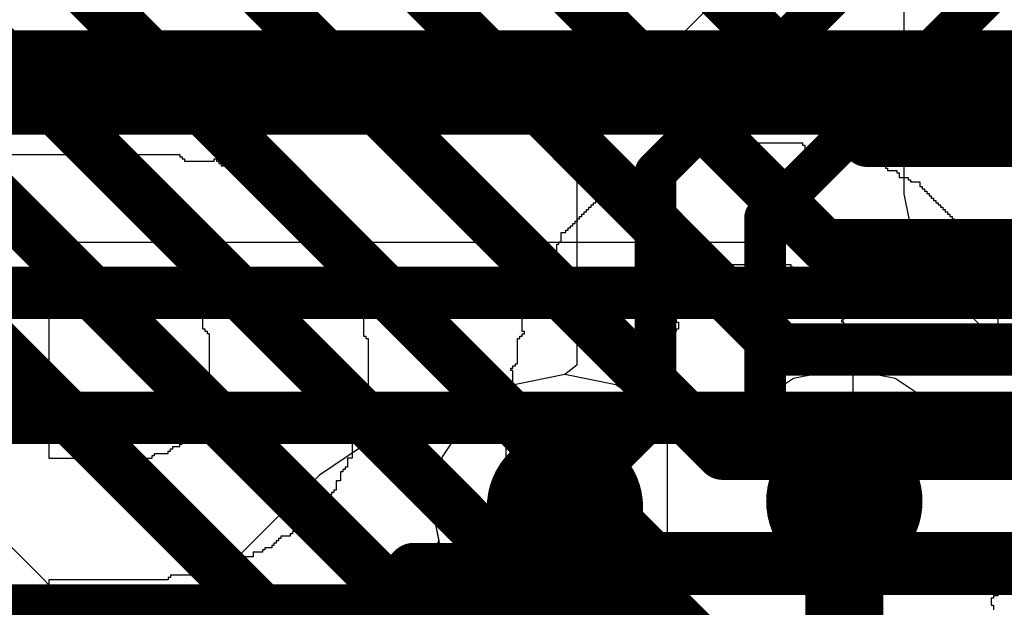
# Model space of a CAD drawing. Header units: millimetres. Extents: x -2 to 68, y -2 to 27.4.
# Tile 283 of 594: x 34.5 to 36.4, y 1 to 2.1. Entities that reach past the tile are written whole.
import ezdxf

# ---------------------------------------------------------------- set-up
doc = ezdxf.new("R2010")
doc.units = ezdxf.units.MM
for name, color, linetype in [('BottomLayer', 5, 'Continuous'), ('DrillGuide', 244, 'Continuous'), ('MidLayer1', 16, 'Continuous'), ('MidLayer2', 76, 'Continuous'), ('MidLayer3', 90, 'Continuous'), ('MidLayer6', 216, 'Continuous'), ('MultiLayer', 9, 'Continuous'), ('TopLayer', 1, 'Continuous'), ('TopOverlay', 2, 'Continuous'), ('ViaHoleLayer', 16, 'Continuous')]:
    doc.layers.add(name, color=color, linetype=linetype)

msp = doc.modelspace()

# ---------------------------------------------------------------- linework, layer by layer
at = {"layer": 'BottomLayer'}
msp.add_line((33.7573, 1.8463), (35.1708, 0.4329), dxfattribs=at)
at = {"layer": 'BottomLayer', "const_width": 0.1}
for points in [[(35.3376, 2.6874), (36.125, 1.9)], [(35.1376, 2.6046), (36.0422, 1.7)], [(34.9376, 2.5217), (35.9593, 1.5)], [(34.7376, 2.4098), (35.8474, 1.3)], [(34.5376, 2.2751), (35.7126, 1.1)], [(34.3376, 2.1922), (35.6298, 0.9)], [(34.1376, 2.1094), (35.547, 0.7)], [(33.9376, 2.0265), (35.4641, 0.5)], [(36.125, 1.9), (43.2926, 1.9)], [(36.0422, 1.7), (43.7804, 1.7)], [(35.9593, 1.5), (44.1461, 1.5)], [(35.8474, 1.3), (44.2517, 1.3)], [(35.7126, 1.1), (44.9174, 1.1)]]:
    msp.add_lwpolyline(points, dxfattribs=at)
at = {"layer": 'BottomLayer', "const_width": 0.05}
for points in [[(36.1, 1.9, 1), (36.15, 1.9, 1)], [(36.1, 1.9, 1), (36.15, 1.9, 1)], [(36.0172, 1.7, 1), (36.0672, 1.7, 1)], [(36.0172, 1.7, 1), (36.0672, 1.7, 1)], [(35.9343, 1.5, 1), (35.9843, 1.5, 1)], [(35.9343, 1.5, 1), (35.9843, 1.5, 1)], [(35.8224, 1.3, 1), (35.8724, 1.3, 1)], [(35.8224, 1.3, 1), (35.8724, 1.3, 1)], [(35.6877, 1.1, 1), (35.7376, 1.1, 1)], [(35.6877, 1.1, 1), (35.7376, 1.1, 1)]]:
    msp.add_lwpolyline(points, format="xyb", close=True, dxfattribs=at)
at = {"layer": 'DrillGuide', "const_width": 0.05}
for points in [[(35.52, 1.197, 1), (35.57, 1.197, 1)], [(36.056, 1.209, 1), (36.106, 1.209, 1)]]:
    msp.add_lwpolyline(points, format="xyb", close=True, dxfattribs=at)
at = {"layer": 'MidLayer1'}
for p, q in [((36.081, 1.4639), (35.9835, 1.4445)), ((36.1785, 1.4445), (36.081, 1.4639)), ((35.545, 1.4519), (35.4475, 1.4325)), ((35.6425, 1.4325), (35.545, 1.4519)), ((35.9835, 1.4445), (35.9008, 1.3892)), ((36.2612, 1.3892), (36.1785, 1.4445)), ((35.4475, 1.4325), (35.3648, 1.3772)), ((35.7252, 1.3772), (35.6425, 1.4325)), ((35.9008, 1.3892), (35.8854, 1.3662)), ((36.2827, 1.3571), (36.2612, 1.3892)), ((35.3648, 1.3772), (35.3095, 1.2945)), ((35.7366, 1.3603), (35.7252, 1.3772)), ((35.8854, 1.3662), (35.7366, 1.3603)), ((36.4246, 1.3465), (36.2827, 1.3571)), ((35.3095, 1.2945), (35.2901, 1.197)), ((35.2901, 1.197), (35.3095, 1.0995)), ((35.3095, 1.0995), (35.3648, 1.0168)), ((35.3648, 1.0168), (35.3666, 1.0156)), ((35.3666, 1.0156), (35.3666, 0.8916))]:
    msp.add_line(p, q, dxfattribs=at)
for points, const_width in [([(35.47, 1.197, 1), (35.62, 1.197, 1)], 0.15), ([(36.006, 1.209, 1), (36.156, 1.209, 1)], 0.15), ([(35.5075, 1.197, 1), (35.5825, 1.197, 1)], 0.075), ([(36.0435, 1.209, 1), (36.1185, 1.209, 1)], 0.075)]:
    msp.add_lwpolyline(points, format="xyb", close=True, dxfattribs=dict(at, const_width=const_width))
at = {"layer": 'MidLayer1', "const_width": 0.15}
for points in [[(35.545, 0.706), (35.545, 1.197)], [(36.081, 0.718), (36.081, 1.209)]]:
    msp.add_lwpolyline(points, dxfattribs=at)
at = {"layer": 'MidLayer2', "const_width": 0.1}
for points in [[(34.1894, 1.9904), (37.1943, 1.9904)], [(33.8638, 1.6088), (36.8072, 1.6088)], [(33.7644, 1.3689), (36.7078, 1.3689)], [(32.397, 1), (35.743, 1)], [(35.743, 1), (36.081, 0.662)]]:
    msp.add_lwpolyline(points, dxfattribs=at)
at = {"layer": 'MidLayer2', "const_width": 0.05}
msp.add_lwpolyline([(35.718, 1, 1), (35.768, 1, 1)], format="xyb", close=True, dxfattribs=at)
msp.add_lwpolyline([(35.718, 1, 1), (35.768, 1, 1)], format="xyb", close=True, dxfattribs=at)
at = {"layer": 'MidLayer3'}
for p, q in [((36.1954, 2.2651), (36.1954, 1.7983)), ((36.1954, 1.7983), (36.2148, 1.7008)), ((36.2148, 1.7008), (36.2701, 1.6181)), ((36.2701, 1.6181), (36.7431, 1.1451))]:
    msp.add_line(p, q, dxfattribs=at)
at = {"layer": 'MidLayer6'}
for p, q in [((33.2385, 1.706), (38.6993, 1.706)), ((35.2542, 1.3341), (35.1566, 1.3147)), ((37.6713, 1.3341), (35.2542, 1.3341)), ((35.1566, 1.3147), (35.0739, 1.2594)), ((35.0739, 1.2594), (34.5694, 0.7549))]:
    msp.add_line(p, q, dxfattribs=at)
for points, const_width in [([(33.1119, 2.0119), (38.6993, 2.0119)], 0.2), ([(34.675, 0.5), (35.2542, 1.0792)], 0.1), ([(35.2542, 1.0792), (37.6713, 1.0792)], 0.1)]:
    msp.add_lwpolyline(points, dxfattribs=dict(at, const_width=const_width))
at = {"layer": 'MidLayer6', "const_width": 0.05}
msp.add_lwpolyline([(35.2292, 1.0792, 1), (35.2792, 1.0792, 1)], format="xyb", close=True, dxfattribs=at)
msp.add_lwpolyline([(35.2292, 1.0792, 1), (35.2792, 1.0792, 1)], format="xyb", close=True, dxfattribs=at)
at = {"layer": 'MultiLayer', "const_width": 0.15}
for points in [[(35.47, 1.197, 1), (35.62, 1.197, 1)], [(36.006, 1.209, 1), (36.156, 1.209, 1)]]:
    msp.add_lwpolyline(points, format="xyb", close=True, dxfattribs=at)
at = {"layer": 'TopLayer'}
for p, q in [((36.7756, 3.1104), (35.6118, 1.9467)), ((35.6118, 1.9467), (35.5675, 1.8395)), ((35.5675, 1.8395), (35.5675, 1.4703)), ((35.5675, 1.4703), (35.545, 1.4519)), ((35.545, 1.4519), (35.4475, 1.4325)), ((35.4475, 1.4325), (35.3648, 1.3772)), ((35.3648, 1.3772), (35.3095, 1.2945)), ((35.3095, 1.2945), (35.2901, 1.197)), ((35.2901, 1.197), (35.3028, 1.1332)), ((35.3028, 1.1332), (35.2472, 1.0351)), ((35.2472, 1.0351), (35.2191, 1.0062)), ((35.2191, 1.0062), (31.9738, 1.0062))]:
    msp.add_line(p, q, dxfattribs=at)
at = {"layer": 'TopLayer', "const_width": 0.08}
for points in [[(35.719, 1.8395), (38.122, 4.2425)], [(35.929, 1.7525), (38.332, 4.1555)], [(35.719, 1.378), (35.719, 1.8395)], [(35.929, 1.361), (35.929, 1.7525)], [(35.545, 1.204), (35.719, 1.378)], [(35.929, 1.361), (36.081, 1.209)], [(35.545, 1.197), (35.545, 1.204)]]:
    msp.add_lwpolyline(points, dxfattribs=at)
at = {"layer": 'TopLayer'}
for points, const_width in [([(35.699, 1.8395, 1), (35.739, 1.8395, 1)], 0.04), ([(35.699, 1.8395, 1), (35.739, 1.8395, 1)], 0.04), ([(35.909, 1.7525, 1), (35.949, 1.7525, 1)], 0.04), ([(35.909, 1.7525, 1), (35.949, 1.7525, 1)], 0.04), ([(35.699, 1.378, 1), (35.739, 1.378, 1)], 0.04), ([(35.699, 1.378, 1), (35.739, 1.378, 1)], 0.04), ([(35.909, 1.361, 1), (35.949, 1.361, 1)], 0.04), ([(35.909, 1.361, 1), (35.949, 1.361, 1)], 0.04), ([(35.47, 1.197, 1), (35.62, 1.197, 1)], 0.15), ([(36.006, 1.209, 1), (36.156, 1.209, 1)], 0.15), ([(36.061, 1.209, 1), (36.101, 1.209, 1)], 0.04), ([(35.525, 1.204, 1), (35.565, 1.204, 1)], 0.04), ([(35.525, 1.204, 1), (35.565, 1.204, 1)], 0.04), ([(35.525, 1.197, 1), (35.565, 1.197, 1)], 0.04)]:
    msp.add_lwpolyline(points, format="xyb", close=True, dxfattribs=dict(at, const_width=const_width))
at = {"layer": 'TopOverlay'}
for p, q in [((35.8334, 1.883), (35.8334, 1.8918)), ((35.8334, 1.8918), (35.8378, 1.8918)), ((35.8378, 1.8918), (35.8378, 1.8962)), ((35.8378, 1.8962), (36.001, 1.8962)), ((36.001, 1.8962), (36.001, 1.8918)), ((36.001, 1.8918), (36.0054, 1.8918)), ((36.0054, 1.8918), (36.0054, 1.883)), ((34.2724, 1.8741), (34.8059, 1.8741)), ((34.8059, 1.8741), (34.8059, 1.8697)), ((35.7408, 1.8653), (35.7408, 1.8741)), ((35.7408, 1.8741), (35.7805, 1.8741)), ((35.7805, 1.8741), (35.7805, 1.8785)), ((35.7805, 1.8785), (35.7849, 1.8785)), ((35.7849, 1.8785), (35.7849, 1.883)), ((35.7849, 1.883), (35.8334, 1.883)), ((36.0054, 1.883), (36.0671, 1.883)), ((36.0671, 1.883), (36.0671, 1.8741)), ((36.0671, 1.8741), (36.1068, 1.8741)), ((36.1068, 1.8741), (36.1068, 1.8697)), ((34.8059, 1.8697), (34.8103, 1.8697)), ((34.8103, 1.8697), (34.8103, 1.8653)), ((34.8103, 1.8653), (34.8148, 1.8653)), ((34.8148, 1.8653), (34.8148, 1.8609)), ((34.8148, 1.8609), (34.8721, 1.8609)), ((34.8721, 1.8609), (34.8721, 1.8653)), ((34.8721, 1.8653), (34.8765, 1.8653)), ((34.8765, 1.8653), (34.8765, 1.8609)), ((34.8765, 1.8609), (34.8809, 1.8609)), ((34.8809, 1.8609), (34.8809, 1.8565)), ((34.8809, 1.8565), (34.8853, 1.8565)), ((34.8853, 1.8565), (34.8853, 1.8521)), ((34.8853, 1.8521), (34.9118, 1.8521)), ((34.9118, 1.8521), (34.9118, 1.8477)), ((35.6879, 1.8433), (35.6879, 1.8521)), ((35.6879, 1.8521), (35.7188, 1.8521)), ((35.7188, 1.8521), (35.7188, 1.8609)), ((35.7188, 1.8609), (35.7364, 1.8609)), ((35.7364, 1.8609), (35.7364, 1.8653)), ((35.7364, 1.8653), (35.7408, 1.8653)), ((36.1068, 1.8697), (36.1112, 1.8697)), ((36.1112, 1.8697), (36.1112, 1.8653)), ((36.1112, 1.8653), (36.1156, 1.8653)), ((36.1156, 1.8653), (36.1156, 1.8609)), ((36.1156, 1.8609), (36.1289, 1.8609)), ((36.1289, 1.8609), (36.1289, 1.8653)), ((36.1289, 1.8653), (36.1333, 1.8653)), ((36.1333, 1.8653), (36.1333, 1.8609)), ((36.1333, 1.8609), (36.1421, 1.8609)), ((36.1421, 1.8609), (36.1421, 1.8521)), ((36.1421, 1.8521), (36.1597, 1.8521)), ((36.1597, 1.8521), (36.1597, 1.8477)), ((34.9118, 1.8477), (34.9162, 1.8477)), ((34.9162, 1.8477), (34.9162, 1.8433)), ((34.9162, 1.8433), (34.9206, 1.8433)), ((34.9206, 1.8433), (34.9206, 1.8389)), ((34.9206, 1.8389), (34.9294, 1.8389)), ((34.9294, 1.8389), (34.9294, 1.8433)), ((34.9294, 1.8433), (34.9426, 1.8433)), ((34.9426, 1.8433), (34.9426, 1.8389)), ((34.9426, 1.8389), (34.947, 1.8389)), ((34.947, 1.8389), (34.947, 1.83)), ((35.6614, 1.83), (35.6614, 1.8344)), ((35.6614, 1.8344), (35.6658, 1.8344)), ((35.6658, 1.8344), (35.6658, 1.8389)), ((35.6658, 1.8389), (35.6702, 1.8389)), ((35.6702, 1.8389), (35.6702, 1.8433)), ((35.6702, 1.8433), (35.6879, 1.8433)), ((36.1597, 1.8477), (36.1641, 1.8477)), ((36.1641, 1.8477), (36.1641, 1.8433)), ((36.1641, 1.8433), (36.1818, 1.8433)), ((36.1818, 1.8433), (36.1818, 1.8389)), ((36.1818, 1.8389), (36.1862, 1.8389)), ((36.1862, 1.8389), (36.1862, 1.83)), ((34.947, 1.83), (34.9647, 1.83)), ((34.9647, 1.83), (34.9647, 1.8256)), ((34.9647, 1.8256), (34.9691, 1.8256)), ((34.9691, 1.8256), (34.9691, 1.8212)), ((34.9691, 1.8212), (34.9867, 1.8212)), ((34.9867, 1.8212), (34.9867, 1.8124)), ((35.635, 1.8124), (35.635, 1.8212)), ((35.635, 1.8212), (35.6526, 1.8212)), ((35.6526, 1.8212), (35.6526, 1.8256)), ((35.6526, 1.8256), (35.657, 1.8256)), ((35.657, 1.8256), (35.657, 1.83)), ((35.657, 1.83), (35.6614, 1.83)), ((36.1862, 1.83), (36.2038, 1.83)), ((36.2038, 1.83), (36.2038, 1.8256)), ((36.2038, 1.8256), (36.2082, 1.8256)), ((36.2082, 1.8256), (36.2082, 1.8212)), ((36.2082, 1.8212), (36.2259, 1.8212)), ((36.2259, 1.8212), (36.2259, 1.8124)), ((34.9867, 1.8124), (34.9911, 1.8124)), ((34.9911, 1.8124), (34.9911, 1.808)), ((34.9911, 1.808), (35.0088, 1.808)), ((35.0088, 1.808), (35.0088, 1.8036)), ((35.0088, 1.8036), (35.0132, 1.8036)), ((35.0132, 1.8036), (35.0132, 1.7992)), ((35.0132, 1.7992), (35.0176, 1.7992)), ((35.0176, 1.7992), (35.0176, 1.7948)), ((35.0176, 1.7948), (35.022, 1.7948)), ((35.022, 1.7948), (35.022, 1.7903)), ((35.6129, 1.7903), (35.6129, 1.7948)), ((35.6129, 1.7948), (35.6173, 1.7948)), ((35.6173, 1.7948), (35.6173, 1.7992)), ((35.6173, 1.7992), (35.6217, 1.7992)), ((35.6217, 1.7992), (35.6217, 1.8036)), ((35.6217, 1.8036), (35.6261, 1.8036)), ((35.6261, 1.8036), (35.6261, 1.808)), ((35.6261, 1.808), (35.6306, 1.808)), ((35.6306, 1.808), (35.6306, 1.8124)), ((35.6306, 1.8124), (35.635, 1.8124)), ((36.2259, 1.8124), (36.2303, 1.8124)), ((36.2303, 1.8124), (36.2303, 1.808)), ((36.2303, 1.808), (36.2347, 1.808)), ((36.2347, 1.808), (36.2347, 1.8036)), ((36.2347, 1.8036), (36.2391, 1.8036)), ((36.2391, 1.8036), (36.2391, 1.7992)), ((36.2391, 1.7992), (36.2435, 1.7992)), ((36.2435, 1.7992), (36.2435, 1.7948)), ((36.2435, 1.7948), (36.2479, 1.7948)), ((36.2479, 1.7948), (36.2479, 1.7903)), ((35.022, 1.7903), (35.0352, 1.7903)), ((35.0352, 1.7903), (35.0352, 1.7859)), ((35.0352, 1.7859), (35.0397, 1.7859)), ((35.0397, 1.7859), (35.0397, 1.7815)), ((35.0397, 1.7815), (35.0441, 1.7815)), ((35.0441, 1.7815), (35.0441, 1.7771)), ((35.0441, 1.7771), (35.0485, 1.7771)), ((35.0485, 1.7771), (35.0485, 1.7727)), ((35.5953, 1.7727), (35.5953, 1.7771)), ((35.5953, 1.7771), (35.5997, 1.7771)), ((35.5997, 1.7771), (35.5997, 1.7815)), ((35.5997, 1.7815), (35.6041, 1.7815)), ((35.6041, 1.7815), (35.6041, 1.7859)), ((35.6041, 1.7859), (35.6085, 1.7859)), ((35.6085, 1.7859), (35.6085, 1.7903)), ((35.6085, 1.7903), (35.6129, 1.7903)), ((36.2479, 1.7903), (36.2523, 1.7903)), ((36.2523, 1.7903), (36.2523, 1.7859)), ((36.2523, 1.7859), (36.2567, 1.7859)), ((36.2567, 1.7859), (36.2567, 1.7815)), ((36.2567, 1.7815), (36.2611, 1.7815)), ((36.2611, 1.7815), (36.2611, 1.7771)), ((36.2611, 1.7771), (36.2656, 1.7771)), ((36.2656, 1.7771), (36.2656, 1.7727)), ((35.0485, 1.7727), (35.0529, 1.7727)), ((35.0529, 1.7727), (35.0529, 1.7683)), ((35.0529, 1.7683), (35.0573, 1.7683)), ((35.0573, 1.7683), (35.0573, 1.7639)), ((35.0573, 1.7639), (35.0617, 1.7639)), ((35.0617, 1.7639), (35.0617, 1.7595)), ((35.0617, 1.7595), (35.0661, 1.7595)), ((35.0661, 1.7595), (35.0661, 1.7551)), ((35.5776, 1.7551), (35.5776, 1.7595)), ((35.5776, 1.7595), (35.582, 1.7595)), ((35.582, 1.7595), (35.582, 1.7639)), ((35.582, 1.7639), (35.5865, 1.7639)), ((35.5865, 1.7639), (35.5865, 1.7683)), ((35.5865, 1.7683), (35.5909, 1.7683)), ((35.5909, 1.7683), (35.5909, 1.7727)), ((35.5909, 1.7727), (35.5953, 1.7727)), ((36.2656, 1.7727), (36.27, 1.7727)), ((36.27, 1.7727), (36.27, 1.7683)), ((36.27, 1.7683), (36.2744, 1.7683)), ((36.2744, 1.7683), (36.2744, 1.7639)), ((36.2744, 1.7639), (36.2788, 1.7639)), ((36.2788, 1.7639), (36.2788, 1.7595)), ((36.2788, 1.7595), (36.2832, 1.7595)), ((36.2832, 1.7595), (36.2832, 1.7551)), ((35.0661, 1.7551), (35.0705, 1.7551)), ((35.0705, 1.7551), (35.0705, 1.7507)), ((35.0705, 1.7507), (35.0749, 1.7507)), ((35.0749, 1.7507), (35.0749, 1.7463)), ((35.0749, 1.7463), (35.0793, 1.7463)), ((35.0793, 1.7463), (35.0793, 1.7418)), ((35.0793, 1.7418), (35.0838, 1.7418)), ((35.0838, 1.7418), (35.0838, 1.7374)), ((35.56, 1.7374), (35.56, 1.7418)), ((35.56, 1.7418), (35.5644, 1.7418)), ((35.5644, 1.7418), (35.5644, 1.7463)), ((35.5644, 1.7463), (35.5688, 1.7463)), ((35.5688, 1.7463), (35.5688, 1.7507)), ((35.5688, 1.7507), (35.5732, 1.7507)), ((35.5732, 1.7507), (35.5732, 1.7551)), ((35.5732, 1.7551), (35.5776, 1.7551)), ((36.2832, 1.7551), (36.2876, 1.7551)), ((36.2876, 1.7551), (36.2876, 1.7507)), ((36.2876, 1.7507), (36.292, 1.7507)), ((36.292, 1.7507), (36.292, 1.7463)), ((36.292, 1.7463), (36.3008, 1.7463)), ((36.3008, 1.7463), (36.3008, 1.7286)), ((35.0838, 1.7374), (35.0882, 1.7374)), ((35.0882, 1.7374), (35.0882, 1.733)), ((35.0882, 1.733), (35.0926, 1.733)), ((35.0926, 1.733), (35.0926, 1.7198)), ((35.0926, 1.7198), (35.097, 1.7198)), ((35.097, 1.7198), (35.097, 1.7154)), ((35.538, 1.7066), (35.538, 1.7242)), ((35.538, 1.7242), (35.5468, 1.7242)), ((35.5468, 1.7242), (35.5468, 1.7286)), ((35.5468, 1.7286), (35.5512, 1.7286)), ((35.5512, 1.7286), (35.5512, 1.733)), ((35.5512, 1.733), (35.5556, 1.733)), ((35.5556, 1.733), (35.5556, 1.7374)), ((35.5556, 1.7374), (35.56, 1.7374)), ((36.3008, 1.7286), (36.3052, 1.7286)), ((36.3052, 1.7286), (36.3052, 1.7242)), ((36.3052, 1.7242), (36.3097, 1.7242)), ((36.3097, 1.7242), (36.3097, 1.7198)), ((36.3097, 1.7198), (36.3141, 1.7198)), ((36.3141, 1.7198), (36.3141, 1.7154)), ((35.097, 1.7154), (35.1014, 1.7154)), ((35.1014, 1.7154), (35.1014, 1.711)), ((35.1014, 1.711), (35.1058, 1.711)), ((35.1058, 1.711), (35.1058, 1.7066)), ((35.1058, 1.7066), (35.1102, 1.7066)), ((35.1102, 1.7066), (35.1102, 1.7022)), ((35.1102, 1.7022), (35.1146, 1.7022)), ((35.1146, 1.7022), (35.1146, 1.6845)), ((35.5291, 1.6845), (35.5291, 1.7022)), ((35.5291, 1.7022), (35.5335, 1.7022)), ((35.5335, 1.7022), (35.5335, 1.7066)), ((35.5335, 1.7066), (35.538, 1.7066)), ((36.3141, 1.7154), (36.3185, 1.7154)), ((36.3185, 1.7154), (36.3185, 1.711)), ((36.3185, 1.711), (36.3229, 1.711)), ((36.3229, 1.711), (36.3229, 1.6933)), ((35.1146, 1.6845), (35.1234, 1.6845)), ((35.1234, 1.6845), (35.1234, 1.6801)), ((35.5203, 1.6801), (35.5203, 1.6845)), ((35.5203, 1.6845), (35.5291, 1.6845)), ((36.3229, 1.6933), (36.3317, 1.6933)), ((36.3317, 1.6933), (36.3317, 1.6757)), ((35.1234, 1.6801), (35.1278, 1.6801)), ((35.1278, 1.6801), (35.1278, 1.6625)), ((35.1278, 1.6625), (35.1323, 1.6625)), ((35.1323, 1.6625), (35.1323, 1.6581)), ((35.5071, 1.6536), (35.5071, 1.6713)), ((35.5071, 1.6713), (35.5159, 1.6713)), ((35.5159, 1.6713), (35.5159, 1.6801)), ((35.5159, 1.6801), (35.5203, 1.6801)), ((35.9789, 1.6625), (35.8599, 1.6625)), ((35.8599, 1.6625), (35.8599, 1.6581)), ((35.9789, 1.6581), (35.9789, 1.6625)), ((36.3317, 1.6757), (36.3361, 1.6757)), ((36.3361, 1.6757), (36.3361, 1.6713)), ((36.3361, 1.6713), (36.3405, 1.6713)), ((36.3405, 1.6713), (36.3405, 1.6669)), ((36.3405, 1.6669), (36.3449, 1.6669)), ((36.3449, 1.6669), (36.3449, 1.6536)), ((35.1323, 1.6581), (35.1367, 1.6581)), ((35.1367, 1.6581), (35.1367, 1.6316)), ((35.4939, 1.636), (35.4939, 1.6448)), ((35.4939, 1.6448), (35.4983, 1.6448)), ((35.4983, 1.6448), (35.4983, 1.6492)), ((35.4983, 1.6492), (35.5027, 1.6492)), ((35.5027, 1.6492), (35.5027, 1.6536)), ((35.5027, 1.6536), (35.5071, 1.6536)), ((35.8246, 1.6448), (35.8202, 1.6448)), ((35.8202, 1.6448), (35.8202, 1.6404)), ((35.8334, 1.6492), (35.8246, 1.6492)), ((35.8246, 1.6492), (35.8246, 1.6448)), ((35.8378, 1.6536), (35.8334, 1.6536)), ((35.8334, 1.6536), (35.8334, 1.6492)), ((35.8378, 1.6492), (35.8378, 1.6536)), ((35.851, 1.6492), (35.8378, 1.6492)), ((35.8555, 1.6536), (35.851, 1.6536)), ((35.851, 1.6536), (35.851, 1.6492)), ((35.8599, 1.6581), (35.8555, 1.6581)), ((35.8555, 1.6581), (35.8555, 1.6536)), ((35.9833, 1.6581), (35.9789, 1.6581)), ((35.9833, 1.6536), (35.9833, 1.6581)), ((35.9877, 1.6536), (35.9833, 1.6536)), ((35.9877, 1.6492), (35.9877, 1.6536)), ((36.001, 1.6492), (35.9877, 1.6492)), ((36.0098, 1.6536), (36.001, 1.6536)), ((36.001, 1.6536), (36.001, 1.6492)), ((36.0098, 1.6492), (36.0098, 1.6536)), ((36.0142, 1.6492), (36.0098, 1.6492)), ((36.0142, 1.6448), (36.0142, 1.6492)), ((36.0186, 1.6448), (36.0142, 1.6448)), ((36.0186, 1.6404), (36.0186, 1.6448)), ((36.3449, 1.6536), (36.3493, 1.6536)), ((36.3493, 1.6536), (36.3493, 1.6492)), ((36.3493, 1.6492), (36.3537, 1.6492)), ((36.3537, 1.6492), (36.3537, 1.6228)), ((34.753, 1.6404), (34.5546, 1.6404)), ((34.5546, 1.6404), (34.5546, 1.3406)), ((34.753, 1.636), (34.753, 1.6404)), ((34.7574, 1.636), (34.753, 1.636)), ((34.7574, 1.6316), (34.7574, 1.636)), ((34.7618, 1.6316), (34.7574, 1.6316)), ((34.7618, 1.6272), (34.7618, 1.6316)), ((34.7707, 1.6272), (34.7618, 1.6272)), ((34.7839, 1.6316), (34.7707, 1.6316)), ((34.7707, 1.6316), (34.7707, 1.6272)), ((34.7839, 1.6272), (34.7839, 1.6316)), ((34.7883, 1.6272), (34.7839, 1.6272)), ((34.7883, 1.6184), (34.7883, 1.6272)), ((35.1367, 1.6316), (35.1411, 1.6316)), ((35.1411, 1.6316), (35.1411, 1.6272)), ((35.1411, 1.6272), (35.1455, 1.6272)), ((35.1455, 1.6272), (35.1455, 1.6228)), ((35.4983, 1.636), (35.4939, 1.636)), ((35.4983, 1.6228), (35.4983, 1.636)), ((35.8069, 1.6272), (35.8025, 1.6272)), ((35.8025, 1.6272), (35.8025, 1.6228)), ((35.8114, 1.6316), (35.8069, 1.6316)), ((35.8069, 1.6316), (35.8069, 1.6272)), ((35.8158, 1.636), (35.8114, 1.636)), ((35.8114, 1.636), (35.8114, 1.6316)), ((35.8202, 1.6404), (35.8158, 1.6404)), ((35.8158, 1.6404), (35.8158, 1.636)), ((36.023, 1.6404), (36.0186, 1.6404)), ((36.023, 1.636), (36.023, 1.6404)), ((36.0274, 1.636), (36.023, 1.636)), ((36.0274, 1.6316), (36.0274, 1.636)), ((36.0407, 1.6316), (36.0274, 1.6316)), ((36.0407, 1.6272), (36.0407, 1.6316)), ((36.0451, 1.6272), (36.0407, 1.6272)), ((36.0451, 1.6228), (36.0451, 1.6272)), ((34.8059, 1.6184), (34.7883, 1.6184)), ((34.8059, 1.614), (34.8059, 1.6184)), ((34.8103, 1.614), (34.8059, 1.614)), ((34.8103, 1.6095), (34.8103, 1.614)), ((34.8148, 1.6095), (34.8103, 1.6095)), ((34.8148, 1.6051), (34.8148, 1.6095)), ((35.1455, 1.6228), (35.1499, 1.6228)), ((35.1499, 1.6184), (35.1455, 1.6184)), ((35.1455, 1.6184), (35.1455, 1.6007)), ((35.1499, 1.6228), (35.1499, 1.6184)), ((35.485, 1.6007), (35.485, 1.6184)), ((35.485, 1.6184), (35.4939, 1.6184)), ((35.4939, 1.6184), (35.4939, 1.6228)), ((35.4939, 1.6228), (35.4983, 1.6228)), ((35.7893, 1.6095), (35.7849, 1.6095)), ((35.7849, 1.6095), (35.7849, 1.6051)), ((35.7937, 1.614), (35.7893, 1.614)), ((35.7893, 1.614), (35.7893, 1.6095)), ((35.7981, 1.6184), (35.7937, 1.6184)), ((35.7937, 1.6184), (35.7937, 1.614)), ((35.8025, 1.6228), (35.7981, 1.6228)), ((35.7981, 1.6228), (35.7981, 1.6184)), ((36.0495, 1.6228), (36.0451, 1.6228)), ((36.0495, 1.6184), (36.0495, 1.6228)), ((36.0583, 1.6184), (36.0495, 1.6184)), ((36.0583, 1.6007), (36.0583, 1.6184)), ((36.3537, 1.6228), (36.3582, 1.6228)), ((36.3582, 1.6228), (36.3582, 1.6184)), ((36.3582, 1.6184), (36.3626, 1.6184)), ((36.3626, 1.6184), (36.3626, 1.614)), ((36.3626, 1.614), (36.367, 1.614)), ((36.367, 1.614), (36.367, 1.6051)), ((34.8192, 1.6051), (34.8148, 1.6051)), ((34.8192, 1.6007), (34.8192, 1.6051)), ((34.8236, 1.6007), (34.8192, 1.6007)), ((34.8236, 1.5963), (34.8236, 1.6007)), ((34.828, 1.5963), (34.8236, 1.5963)), ((34.828, 1.5919), (34.828, 1.5963)), ((34.8324, 1.5919), (34.828, 1.5919)), ((34.8324, 1.5875), (34.8324, 1.5919)), ((34.8368, 1.5875), (34.8324, 1.5875)), ((34.8368, 1.5831), (34.8368, 1.5875)), ((35.1455, 1.6007), (35.1499, 1.6007)), ((35.1499, 1.6007), (35.1499, 1.5963)), ((35.1499, 1.5963), (35.1587, 1.5963)), ((35.1587, 1.5963), (35.1587, 1.5258)), ((35.4762, 1.5699), (35.4762, 1.5963)), ((35.4762, 1.5963), (35.4806, 1.5963)), ((35.4806, 1.5963), (35.4806, 1.6007)), ((35.4806, 1.6007), (35.485, 1.6007)), ((35.7761, 1.5963), (35.7717, 1.5963)), ((35.7717, 1.5963), (35.7717, 1.5699)), ((35.7805, 1.6007), (35.7761, 1.6007)), ((35.7761, 1.6007), (35.7761, 1.5963)), ((35.7849, 1.6051), (35.7805, 1.6051)), ((35.7805, 1.6051), (35.7805, 1.6007)), ((36.0627, 1.6007), (36.0583, 1.6007)), ((36.0627, 1.5963), (36.0627, 1.6007)), ((36.0671, 1.5963), (36.0627, 1.5963)), ((36.0671, 1.5787), (36.0671, 1.5963)), ((36.367, 1.6051), (36.3626, 1.6051)), ((36.3626, 1.6051), (36.3626, 1.5919)), ((36.3626, 1.5919), (36.367, 1.5919)), ((36.367, 1.5919), (36.367, 1.5875)), ((36.367, 1.5875), (36.3714, 1.5875)), ((36.3714, 1.5875), (36.3714, 1.5831)), ((34.8412, 1.5831), (34.8368, 1.5831)), ((34.8412, 1.5655), (34.8412, 1.5831)), ((35.4718, 1.5655), (35.4718, 1.5699)), ((35.4718, 1.5699), (35.4762, 1.5699)), ((35.7717, 1.5699), (35.7673, 1.5699)), ((35.7673, 1.5699), (35.7673, 1.5655)), ((36.0759, 1.5787), (36.0671, 1.5787)), ((36.0759, 1.5743), (36.0759, 1.5787)), ((36.0803, 1.5743), (36.0759, 1.5743)), ((36.0803, 1.5566), (36.0803, 1.5743)), ((36.3714, 1.5831), (36.3758, 1.5831)), ((36.3758, 1.5831), (36.3758, 1.5478)), ((34.85, 1.5655), (34.8412, 1.5655)), ((34.85, 1.539), (34.85, 1.5655)), ((35.463, 1.5346), (35.463, 1.561)), ((35.463, 1.561), (35.4674, 1.561)), ((35.4674, 1.561), (35.4674, 1.5655)), ((35.4674, 1.5655), (35.4718, 1.5655)), ((35.7628, 1.561), (35.7584, 1.561)), ((35.7584, 1.561), (35.7584, 1.5522)), ((35.7584, 1.5522), (35.7628, 1.5522)), ((35.7673, 1.5655), (35.7628, 1.5655)), ((35.7628, 1.5655), (35.7628, 1.561)), ((35.7628, 1.5522), (35.7628, 1.539)), ((36.0759, 1.5522), (36.0759, 1.5566)), ((36.0759, 1.5566), (36.0803, 1.5566)), ((36.0803, 1.5522), (36.0759, 1.5522)), ((36.0803, 1.5478), (36.0803, 1.5522)), ((34.8544, 1.539), (34.85, 1.539)), ((34.8544, 1.5346), (34.8544, 1.539)), ((34.8589, 1.5346), (34.8544, 1.5346)), ((34.8589, 1.5302), (34.8589, 1.5346)), ((35.4674, 1.5346), (35.463, 1.5346)), ((35.4674, 1.5302), (35.4674, 1.5346)), ((35.7584, 1.5346), (35.754, 1.5346)), ((35.754, 1.5346), (35.754, 1.5302)), ((35.7628, 1.539), (35.7584, 1.539)), ((35.7584, 1.539), (35.7584, 1.5346)), ((36.0848, 1.5478), (36.0803, 1.5478)), ((36.0848, 1.5434), (36.0848, 1.5478)), ((36.0892, 1.5434), (36.0848, 1.5434)), ((36.0892, 1.4817), (36.0892, 1.5434)), ((36.3758, 1.5478), (36.3802, 1.5478)), ((36.3802, 1.5478), (36.3802, 1.5434)), ((36.3802, 1.5434), (36.3846, 1.5434)), ((36.3846, 1.5434), (36.3846, 1.4949)), ((34.8633, 1.5302), (34.8589, 1.5302)), ((34.8633, 1.4023), (34.8633, 1.5302)), ((35.1587, 1.5258), (35.1631, 1.5258)), ((35.1631, 1.5258), (35.1631, 1.5214)), ((35.1631, 1.5214), (35.1675, 1.5214)), ((35.1675, 1.5214), (35.1675, 1.4199)), ((35.4542, 1.4728), (35.4542, 1.5214)), ((35.4542, 1.5214), (35.4586, 1.5214)), ((35.4586, 1.5214), (35.4586, 1.5258)), ((35.4586, 1.5258), (35.463, 1.5258)), ((35.463, 1.5258), (35.463, 1.5302)), ((35.463, 1.5302), (35.4674, 1.5302)), ((35.754, 1.5302), (35.7496, 1.5302)), ((35.7496, 1.5302), (35.7496, 1.4728)), ((36.3846, 1.4949), (36.389, 1.4949)), ((36.098, 1.4817), (36.0892, 1.4817)), ((36.098, 1.4728), (36.098, 1.4817)), ((35.4409, 1.4596), (35.4409, 1.464)), ((35.4409, 1.464), (35.4453, 1.464)), ((35.4453, 1.4596), (35.4409, 1.4596)), ((35.4453, 1.464), (35.4453, 1.4684)), ((35.4453, 1.4684), (35.4498, 1.4684)), ((35.4453, 1.3802), (35.4453, 1.4596)), ((35.4498, 1.4684), (35.4498, 1.4728)), ((35.4498, 1.4728), (35.4542, 1.4728)), ((35.7452, 1.4684), (35.7408, 1.4684)), ((35.7408, 1.4684), (35.7408, 1.1113)), ((35.7496, 1.4728), (35.7452, 1.4728)), ((35.7452, 1.4728), (35.7452, 1.4684)), ((36.1024, 1.4728), (36.098, 1.4728)), ((36.098, 1.1333), (36.098, 1.4684)), ((36.098, 1.4684), (36.1024, 1.4684)), ((36.1024, 1.4684), (36.1024, 1.4728)), ((35.1675, 1.4199), (35.1631, 1.4199)), ((35.1631, 1.4199), (35.1631, 1.4155)), ((34.8589, 1.3979), (34.8589, 1.4023)), ((34.8589, 1.4023), (34.8633, 1.4023)), ((35.1631, 1.4155), (35.1587, 1.4155)), ((35.1587, 1.4155), (35.1587, 1.3582)), ((34.85, 1.367), (34.85, 1.3935)), ((34.85, 1.3935), (34.8544, 1.3935)), ((34.8544, 1.3935), (34.8544, 1.3979)), ((34.8544, 1.3979), (34.8589, 1.3979)), ((35.4409, 1.3758), (35.4409, 1.3802)), ((35.4409, 1.3802), (35.4453, 1.3802)), ((34.8412, 1.345), (34.8412, 1.3626)), ((34.8412, 1.3626), (34.8456, 1.3626)), ((34.8456, 1.3626), (34.8456, 1.367)), ((34.8456, 1.367), (34.85, 1.367)), ((35.4321, 1.1994), (35.4321, 1.3714)), ((35.4321, 1.3714), (35.4365, 1.3714)), ((35.4365, 1.3714), (35.4365, 1.3758)), ((35.4365, 1.3758), (35.4409, 1.3758)), ((34.8324, 1.3406), (34.8324, 1.345)), ((34.8324, 1.345), (34.8412, 1.345)), ((35.1499, 1.3494), (35.1455, 1.3494)), ((35.1455, 1.3494), (35.1455, 1.3361)), ((35.1543, 1.3538), (35.1499, 1.3538)), ((35.1499, 1.3538), (35.1499, 1.3494)), ((35.1587, 1.3582), (35.1543, 1.3582)), ((35.1543, 1.3582), (35.1543, 1.3538)), ((34.5546, 1.3406), (34.5546, 1.3361)), ((34.5546, 1.3361), (34.5546, 1.292)), ((34.8103, 1.3185), (34.8103, 1.3229)), ((34.8103, 1.3229), (34.8148, 1.3229)), ((34.8148, 1.3229), (34.8148, 1.3273)), ((34.8148, 1.3273), (34.8192, 1.3273)), ((34.8192, 1.3273), (34.8192, 1.3317)), ((34.8192, 1.3317), (34.8236, 1.3317)), ((34.8236, 1.3317), (34.8236, 1.3361)), ((34.8236, 1.3361), (34.828, 1.3361)), ((34.828, 1.3361), (34.828, 1.3406)), ((34.828, 1.3406), (34.8324, 1.3406)), ((35.1455, 1.3229), (35.1367, 1.3229)), ((35.1367, 1.3229), (35.1367, 1.292)), ((35.1455, 1.3361), (35.1499, 1.3361)), ((35.1499, 1.3317), (35.1455, 1.3317)), ((35.1455, 1.3317), (35.1455, 1.3229)), ((35.1499, 1.3361), (35.1499, 1.3317)), ((34.7839, 1.3009), (34.7839, 1.3053)), ((34.7839, 1.3053), (34.7883, 1.3053)), ((34.7883, 1.3053), (34.7883, 1.3097)), ((34.7883, 1.3097), (34.7927, 1.3097)), ((34.7927, 1.3097), (34.7927, 1.3141)), ((34.7927, 1.3141), (34.8059, 1.3141)), ((34.8059, 1.3141), (34.8059, 1.3185)), ((34.8059, 1.3185), (34.8103, 1.3185)), ((34.5546, 1.292), (34.753, 1.292)), ((34.753, 1.292), (34.753, 1.2965)), ((34.753, 1.2965), (34.7574, 1.2965)), ((34.7574, 1.2965), (34.7574, 1.3009)), ((34.7574, 1.3009), (34.7839, 1.3009)), ((35.1367, 1.292), (35.1278, 1.292)), ((35.1278, 1.292), (35.1278, 1.2744)), ((35.1234, 1.27), (35.119, 1.27)), ((35.119, 1.27), (35.119, 1.2656)), ((35.1278, 1.2744), (35.1234, 1.2744)), ((35.1234, 1.2744), (35.1234, 1.27)), ((35.1146, 1.248), (35.1058, 1.248)), ((35.1058, 1.248), (35.1058, 1.2303)), ((35.119, 1.2656), (35.1146, 1.2656)), ((35.1146, 1.2656), (35.1146, 1.248)), ((35.1058, 1.2303), (35.1014, 1.2303)), ((35.1014, 1.2303), (35.1014, 1.2259)), ((35.0882, 1.2127), (35.0838, 1.2127)), ((35.0838, 1.2127), (35.0838, 1.2083)), ((35.0926, 1.2171), (35.0882, 1.2171)), ((35.0882, 1.2171), (35.0882, 1.2127)), ((35.097, 1.2215), (35.0926, 1.2215)), ((35.0926, 1.2215), (35.0926, 1.2171)), ((35.1014, 1.2259), (35.097, 1.2259)), ((35.097, 1.2259), (35.097, 1.2215)), ((35.0661, 1.1906), (35.0617, 1.1906)), ((35.0617, 1.1906), (35.0617, 1.1862)), ((35.0705, 1.195), (35.0661, 1.195)), ((35.0661, 1.195), (35.0661, 1.1906)), ((35.0749, 1.1994), (35.0705, 1.1994)), ((35.0705, 1.1994), (35.0705, 1.195)), ((35.0793, 1.2039), (35.0749, 1.2039)), ((35.0749, 1.2039), (35.0749, 1.1994)), ((35.0838, 1.2083), (35.0793, 1.2083)), ((35.0793, 1.2083), (35.0793, 1.2039)), ((35.4365, 1.1994), (35.4321, 1.1994)), ((35.4365, 1.195), (35.4365, 1.1994)), ((35.4409, 1.195), (35.4365, 1.195)), ((35.4409, 1.1906), (35.4409, 1.195)), ((35.4453, 1.1906), (35.4409, 1.1906)), ((35.4453, 1.1113), (35.4453, 1.1906)), ((35.0485, 1.173), (35.0441, 1.173)), ((35.0441, 1.173), (35.0441, 1.1686)), ((35.0529, 1.1774), (35.0485, 1.1774)), ((35.0485, 1.1774), (35.0485, 1.173)), ((35.0573, 1.1818), (35.0529, 1.1818)), ((35.0529, 1.1818), (35.0529, 1.1774)), ((35.0617, 1.1862), (35.0573, 1.1862)), ((35.0573, 1.1862), (35.0573, 1.1818)), ((35.0308, 1.1553), (35.0264, 1.1553)), ((35.0264, 1.1553), (35.0264, 1.1509)), ((35.0352, 1.1598), (35.0308, 1.1598)), ((35.0308, 1.1598), (35.0308, 1.1553)), ((35.0397, 1.1642), (35.0352, 1.1642)), ((35.0352, 1.1642), (35.0352, 1.1598)), ((35.0441, 1.1686), (35.0397, 1.1686)), ((35.0397, 1.1686), (35.0397, 1.1642)), ((35, 1.1377), (34.9956, 1.1377)), ((34.9956, 1.1377), (34.9956, 1.1333)), ((35.0176, 1.1421), (35, 1.1421)), ((35, 1.1421), (35, 1.1377)), ((35.022, 1.1465), (35.0176, 1.1465)), ((35.0176, 1.1465), (35.0176, 1.1421)), ((35.0264, 1.1509), (35.022, 1.1509)), ((35.022, 1.1509), (35.022, 1.1465)), ((34.9691, 1.1157), (34.9647, 1.1157)), ((34.9647, 1.1157), (34.9647, 1.1113)), ((34.9823, 1.1201), (34.9691, 1.1201)), ((34.9691, 1.1201), (34.9691, 1.1157)), ((34.9867, 1.1245), (34.9823, 1.1245)), ((34.9823, 1.1245), (34.9823, 1.1201)), ((34.9911, 1.1289), (34.9867, 1.1289)), ((34.9867, 1.1289), (34.9867, 1.1245)), ((34.9956, 1.1333), (34.9911, 1.1333)), ((34.9911, 1.1333), (34.9911, 1.1289)), ((36.0892, 1.0583), (36.0892, 1.1201)), ((36.0892, 1.1201), (36.0936, 1.1201)), ((36.0936, 1.1201), (36.0936, 1.1245)), ((36.0936, 1.1245), (36.098, 1.1245)), ((36.1024, 1.1333), (36.098, 1.1333)), ((36.098, 1.1245), (36.098, 1.1289)), ((36.098, 1.1289), (36.1024, 1.1289)), ((36.1024, 1.1289), (36.1024, 1.1333)), ((34.9294, 1.098), (34.925, 1.098)), ((34.925, 1.098), (34.925, 1.0936)), ((34.947, 1.1024), (34.9294, 1.1024)), ((34.9294, 1.1024), (34.9294, 1.098)), ((34.9647, 1.1113), (34.947, 1.1113)), ((34.947, 1.1113), (34.947, 1.1024)), ((35.4409, 1.1068), (35.4409, 1.1113)), ((35.4409, 1.1113), (35.4453, 1.1113)), ((35.4453, 1.1068), (35.4409, 1.1068)), ((35.4453, 1.1024), (35.4453, 1.1068)), ((35.4498, 1.1024), (35.4453, 1.1024)), ((35.4498, 1.098), (35.4498, 1.1024)), ((35.4542, 1.098), (35.4498, 1.098)), ((35.4542, 1.0495), (35.4542, 1.098)), ((35.7408, 1.1113), (35.7496, 1.1113)), ((35.7496, 1.1113), (35.7496, 1.0627)), ((36.389, 1.1068), (36.3846, 1.1068)), ((36.3846, 1.1068), (36.3846, 1.0583)), ((34.8941, 1.0804), (34.8544, 1.0804)), ((34.8544, 1.0804), (34.8544, 1.076)), ((34.9206, 1.0892), (34.8941, 1.0892)), ((34.8941, 1.0892), (34.8941, 1.0804)), ((34.925, 1.0936), (34.9206, 1.0936)), ((34.9206, 1.0936), (34.9206, 1.0892)), ((34.7839, 1.0583), (34.5546, 1.0583)), ((34.5546, 1.0583), (34.5546, 0.7232)), ((34.7883, 1.0627), (34.7839, 1.0627)), ((34.7839, 1.0627), (34.7839, 1.0583)), ((34.8456, 1.0672), (34.7883, 1.0672)), ((34.7883, 1.0672), (34.7883, 1.0627)), ((34.85, 1.0716), (34.8456, 1.0716)), ((34.8456, 1.0716), (34.8456, 1.0672)), ((34.8544, 1.076), (34.85, 1.076)), ((34.85, 1.076), (34.85, 1.0716)), ((35.7496, 1.0627), (35.754, 1.0627)), ((35.754, 1.0627), (35.754, 1.0583)), ((35.754, 1.0583), (35.7584, 1.0583)), ((35.7584, 1.0583), (35.7584, 1.0539)), ((36.0803, 1.0495), (36.0803, 1.0583)), ((36.0803, 1.0583), (36.0892, 1.0583)), ((36.3846, 1.0583), (36.3758, 1.0583)), ((36.3758, 1.0583), (36.3758, 1.0275)), ((35.4586, 1.0495), (35.4542, 1.0495)), ((35.4586, 1.0451), (35.4586, 1.0495)), ((35.463, 1.0451), (35.4586, 1.0451)), ((35.463, 1.0407), (35.463, 1.0451)), ((35.4674, 1.0407), (35.463, 1.0407)), ((35.4674, 1.0363), (35.4674, 1.0407)), ((35.7584, 1.0539), (35.7628, 1.0539)), ((35.7628, 1.0539), (35.7628, 1.0275)), ((36.0759, 1.0451), (36.0759, 1.0495)), ((36.0759, 1.0495), (36.0803, 1.0495)), ((36.0803, 1.0451), (36.0759, 1.0451)), ((36.0803, 1.0319), (36.0803, 1.0451)), ((35.463, 1.0098), (35.463, 1.0363)), ((35.463, 1.0363), (35.4674, 1.0363)), ((35.7628, 1.0275), (35.7584, 1.0275)), ((35.7584, 1.0275), (35.7584, 1.0231)), ((35.7584, 1.0231), (35.7628, 1.0231)), ((35.7628, 1.0231), (35.7628, 1.0186)), ((36.0671, 1.0054), (36.0671, 1.0231)), ((36.0671, 1.0231), (36.0715, 1.0231)), ((36.0715, 1.0231), (36.0715, 1.0275)), ((36.0715, 1.0275), (36.0759, 1.0275)), ((36.0759, 1.0275), (36.0759, 1.0319)), ((36.0759, 1.0319), (36.0803, 1.0319)), ((36.367, 1.0231), (36.3626, 1.0231)), ((36.3626, 1.0231), (36.3626, 1.0098)), ((36.3758, 1.0275), (36.367, 1.0275)), ((36.367, 1.0275), (36.367, 1.0231)), ((35.4674, 1.0098), (35.463, 1.0098)), ((35.4674, 1.0054), (35.4674, 1.0098)), ((35.7628, 1.0186), (35.7673, 1.0186)), ((35.7673, 1.0186), (35.7673, 1.0142)), ((35.7673, 1.0142), (35.7717, 1.0142)), ((35.7717, 1.0142), (35.7717, 0.9966)), ((36.3626, 1.0098), (36.367, 1.0098)), ((36.367, 1.0098), (36.367, 1.001))]:
    msp.add_line(p, q, dxfattribs=at)
at = {"layer": 'ViaHoleLayer', "const_width": 0.05}
for points in [[(35.52, 1.197, 1), (35.57, 1.197, 1)], [(36.056, 1.209, 1), (36.106, 1.209, 1)]]:
    msp.add_lwpolyline(points, format="xyb", close=True, dxfattribs=at)

doc.saveas('drawing.dxf')
